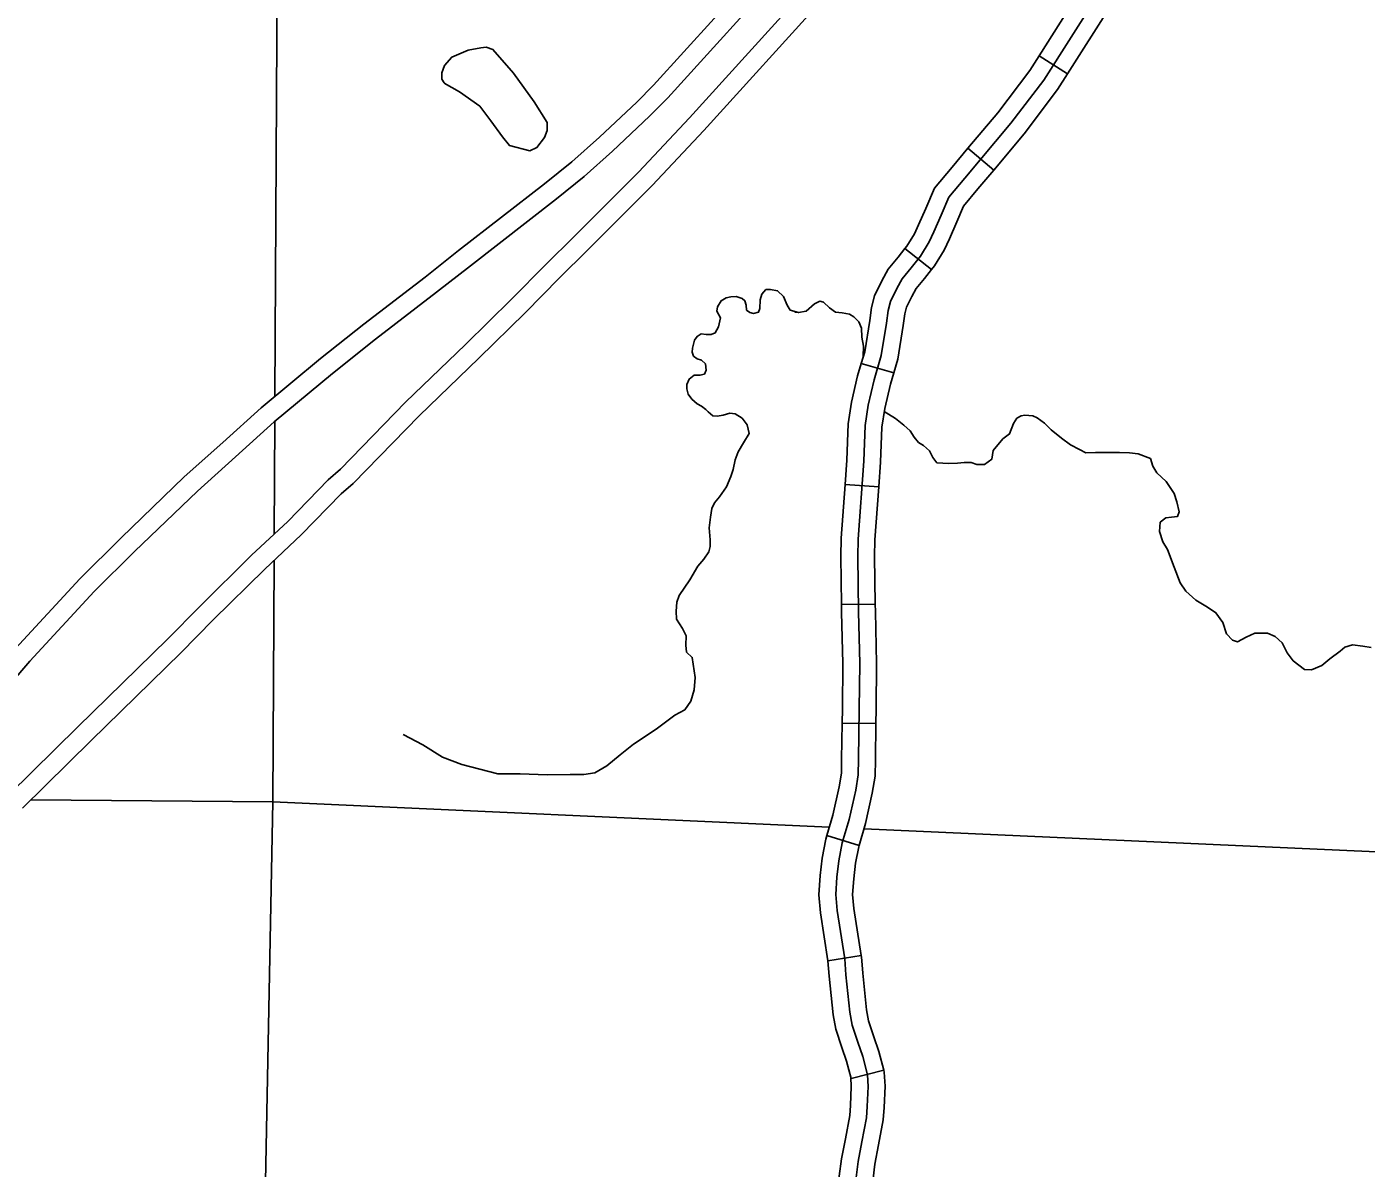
# Model space of a CAD drawing. Extents: x 8749 to 11879, y 13275 to 15339.
# Drawn here: x 10618.3 to 10737.2, y 14150.7 to 14252 of the extents above; entities that cross this region are included whole.
import ezdxf

# ---------------------------------------------------------------- set-up
doc = ezdxf.new("R2010")
doc.units = 0
for name, color, linetype in [('Level 19', 7, 'Continuous'), ('Level 32', 7, 'Continuous'), ('Level 35', 7, 'Continuous'), ('Level 5', 7, 'Continuous')]:
    doc.layers.add(name, color=color, linetype=linetype)

msp = doc.modelspace()

# ---------------------------------------------------------------- linework, layer by layer
at = {"layer": 'Level 19'}
for points in [[(10673.96, 14246.87), (10684.72, 14258.74)], [(10685.98, 14257.6), (10675.22, 14245.73)], [(10677.15, 14243.98), (10687.91, 14255.86)], [(10689.17, 14254.71), (10678.41, 14242.84)], [(10653.67, 14229.83), (10656.65, 14232.18), (10664.27, 14238.11), (10666.7, 14240.07), (10669.17, 14242.26), (10672.46, 14245.36), (10673.96, 14246.87)], [(10653.67, 14229.83), (10656.65, 14232.18), (10664.27, 14238.11), (10666.7, 14240.07), (10669.17, 14242.26), (10672.46, 14245.36), (10673.96, 14246.87)], [(10654.7, 14228.48), (10657.7, 14230.84), (10665.33, 14236.77), (10667.8, 14238.77), (10670.32, 14241), (10673.61, 14244.11), (10675.22, 14245.73)], [(10675.22, 14245.73), (10673.61, 14244.11), (10670.32, 14241), (10667.8, 14238.77), (10665.33, 14236.77), (10657.7, 14230.84), (10654.7, 14228.48)], [(10661.36, 14227.86), (10664.41, 14230.96), (10666.9, 14233.43), (10672.62, 14239.15), (10677.15, 14243.98)], [(10661.36, 14227.86), (10664.41, 14230.96), (10666.9, 14233.43), (10672.62, 14239.15), (10677.15, 14243.98)], [(10662.55, 14226.65), (10665.61, 14229.76), (10668.1, 14232.23), (10673.84, 14237.97), (10678.41, 14242.84)], [(10678.41, 14242.84), (10673.84, 14237.97), (10668.1, 14232.23), (10665.61, 14229.76), (10662.55, 14226.65)], [(10639.14, 14218.23), (10644.38, 14222.59), (10648.23, 14225.66), (10653.67, 14229.83)], [(10639.14, 14218.23), (10644.38, 14222.59), (10648.23, 14225.66), (10653.67, 14229.83)], [(10640.27, 14216.97), (10645.46, 14221.27), (10649.28, 14224.32), (10654.7, 14228.48)], [(10654.7, 14228.48), (10649.28, 14224.32), (10645.46, 14221.27), (10640.27, 14216.97)], [(10646.17, 14212.79), (10651.94, 14218.74), (10657.27, 14223.86), (10661.36, 14227.86)], [(10646.17, 14212.79), (10651.94, 14218.74), (10657.27, 14223.86), (10661.36, 14227.86)], [(10647.28, 14211.5), (10653.14, 14217.53), (10658.46, 14222.64), (10662.55, 14226.65)], [(10662.55, 14226.65), (10658.46, 14222.64), (10653.14, 14217.53), (10647.28, 14211.5)], [(10623.04, 14203.06), (10626.69, 14206.69), (10632.3, 14212.09), (10635.72, 14215.16), (10639.14, 14218.23)], [(10623.04, 14203.06), (10626.69, 14206.69), (10632.3, 14212.09), (10635.72, 14215.16), (10639.14, 14218.23)], [(10624.29, 14201.91), (10627.88, 14205.47), (10633.46, 14210.84), (10636.86, 14213.89), (10640.27, 14216.97)], [(10640.27, 14216.97), (10636.86, 14213.89), (10633.46, 14210.84), (10627.88, 14205.47), (10624.29, 14201.91)], [(10616.76, 14183.9), (10622.84, 14189.9), (10630.8, 14197.7), (10633.67, 14200.6), (10638.26, 14205.14), (10641.49, 14208.15), (10645.06, 14211.83), (10646.17, 14212.79)], [(10616.76, 14183.9), (10622.84, 14189.9), (10630.8, 14197.7), (10633.67, 14200.6), (10638.26, 14205.14), (10641.49, 14208.15), (10645.06, 14211.83), (10646.17, 14212.79)], [(10617.95, 14182.7), (10624.03, 14188.69), (10632, 14196.49), (10634.87, 14199.4), (10639.44, 14203.91), (10642.68, 14206.94), (10646.23, 14210.59), (10647.28, 14211.5)], [(10647.28, 14211.5), (10646.23, 14210.59), (10642.68, 14206.94), (10639.44, 14203.91), (10634.87, 14199.4), (10632, 14196.49), (10624.03, 14188.69), (10617.95, 14182.7)], [(10613.97, 14192.97), (10617.32, 14196.87), (10623.04, 14203.06)], [(10613.97, 14192.97), (10617.32, 14196.87), (10623.04, 14203.06)], [(10615.25, 14191.86), (10618.59, 14195.73), (10624.29, 14201.91)], [(10624.29, 14201.91), (10618.59, 14195.73), (10615.25, 14191.86)]]:
    msp.add_lwpolyline(points, dxfattribs=at)
at = {"layer": 'Level 32'}
for p, q in [((10710.72, 14247.86), (10708.18, 14249.46)), ((10704.16, 14239.33), (10701.87, 14241.27)), ((10698.63, 14230.51), (10696.27, 14232.36)), ((10695.28, 14221.32), (10692.4, 14222.17)), ((10693.95, 14211.21), (10690.96, 14211.43)), ((10693.64, 14200.8), (10690.64, 14200.76)), ((10693.7, 14190.2), (10690.7, 14190.24)), ((10692.21, 14179.39), (10689.33, 14180.25)), ((10692.4, 14169.6), (10689.44, 14169.14)), ((10694.39, 14159.43), (10691.49, 14158.68))]:
    msp.add_line(p, q, dxfattribs=at)
for points in [[(10708.18, 14249.46), (10711.99, 14255.47), (10713.3, 14257.36), (10713.91, 14258.33)], [(10710.72, 14247.86), (10714.49, 14253.81), (10715.8, 14255.71), (10716.45, 14256.73)], [(10693.53, 14220.7), (10694.17, 14222.88), (10694.64, 14225.75), (10694.79, 14226.86), (10694.99, 14227.66), (10695.55, 14228.81), (10696.04, 14229.68), (10696.84, 14230.66), (10697.66, 14231.7), (10698.44, 14232.95), (10698.85, 14233.84), (10699.49, 14235.33), (10700.18, 14236.93), (10701.6, 14238.62), (10705.69, 14243.48), (10708.6, 14247.32), (10713.24, 14254.64)], [(10701.87, 14241.27), (10704.52, 14244.41), (10707.37, 14248.18), (10708.18, 14249.46)], [(10704.16, 14239.33), (10706.86, 14242.54), (10709.83, 14246.47), (10710.72, 14247.86)], [(10696.27, 14232.36), (10696.43, 14232.57), (10697.11, 14233.66), (10697.48, 14234.46), (10698.12, 14235.93), (10698.89, 14237.73), (10700.46, 14239.59), (10701.87, 14241.27)], [(10698.63, 14230.51), (10698.89, 14230.84), (10699.76, 14232.23), (10700.22, 14233.23), (10700.87, 14234.74), (10701.47, 14236.14), (10702.75, 14237.66), (10704.16, 14239.33)], [(10692.4, 14222.17), (10692.71, 14223.21), (10693.15, 14225.97), (10693.32, 14227.14), (10693.57, 14228.17), (10694.22, 14229.51), (10694.79, 14230.53), (10695.67, 14231.6), (10696.27, 14232.36)], [(10695.28, 14221.32), (10695.64, 14222.54), (10696.12, 14225.52), (10696.27, 14226.57), (10696.41, 14227.15), (10696.88, 14228.12), (10697.28, 14228.83), (10698.01, 14229.72), (10698.63, 14230.51)], [(10690.96, 14211.43), (10691.12, 14213.58), (10691.23, 14216.8), (10691.54, 14218.74), (10692.07, 14221.08), (10692.4, 14222.17)], [(10693.95, 14211.21), (10694.11, 14213.41), (10694.22, 14216.51), (10694.49, 14218.17), (10694.98, 14220.32), (10695.28, 14221.32)], [(10691.95, 14149.92), (10692.13, 14151.32), (10692.46, 14153.08), (10692.86, 14155.21), (10692.93, 14156.21), (10693.02, 14157.99), (10692.95, 14159.01), (10692.53, 14160.66), (10692.08, 14161.93), (10691.59, 14163.44), (10691.37, 14164.57), (10691.04, 14167.91), (10690.93, 14169.31), (10690.26, 14173.6), (10690.13, 14175.02), (10690.24, 14176.58), (10690.42, 14178.02), (10690.71, 14179.6), (10691.33, 14181.69), (10691.91, 14184.3), (10692.13, 14185.65), (10692.15, 14187.03), (10692.22, 14191.49), (10692.26, 14195.53), (10692.15, 14200.11), (10692.08, 14205.02), (10692.11, 14206.58), (10692.62, 14213.5), (10692.73, 14216.65), (10693.02, 14218.45), (10693.53, 14220.7)], [(10690.64, 14200.76), (10690.58, 14205.02), (10690.61, 14206.65), (10690.96, 14211.43)], [(10693.64, 14200.8), (10693.58, 14205.02), (10693.6, 14206.52), (10693.95, 14211.21)], [(10690.7, 14190.24), (10690.72, 14191.5), (10690.76, 14195.52), (10690.65, 14200.08), (10690.64, 14200.76)], [(10693.7, 14190.2), (10693.72, 14191.47), (10693.76, 14195.54), (10693.65, 14200.14), (10693.64, 14200.8)], [(10689.33, 14180.25), (10689.88, 14182.07), (10690.43, 14184.58), (10690.63, 14185.79), (10690.65, 14187.05), (10690.7, 14190.24)], [(10692.21, 14179.39), (10692.78, 14181.32), (10693.38, 14184.01), (10693.63, 14185.52), (10693.65, 14187.01), (10693.7, 14190.2)], [(10689.44, 14169.14), (10688.77, 14173.41), (10688.62, 14175), (10688.75, 14176.72), (10688.93, 14178.25), (10689.25, 14179.95), (10689.33, 14180.25)], [(10692.4, 14169.6), (10691.75, 14173.78), (10691.63, 14175.04), (10691.73, 14176.43), (10691.9, 14177.8), (10692.17, 14179.25), (10692.21, 14179.39)], [(10691.49, 14158.68), (10691.09, 14160.22), (10690.66, 14161.45), (10690.14, 14163.06), (10689.89, 14164.35), (10689.55, 14167.77), (10689.44, 14169.13), (10689.44, 14169.14)], [(10694.39, 14159.43), (10693.96, 14161.09), (10693.51, 14162.4), (10693.05, 14163.81), (10692.86, 14164.79), (10692.53, 14168.04), (10692.42, 14169.48), (10692.4, 14169.6)], [(10693.43, 14148.56), (10693.45, 14149.81), (10693.61, 14151.08), (10693.94, 14152.8), (10694.35, 14155.02), (10694.42, 14156.13), (10694.52, 14158), (10694.44, 14159.25), (10694.39, 14159.43)], [(10690.43, 14148.6), (10690.45, 14150.02), (10690.65, 14151.55), (10690.99, 14153.35), (10691.37, 14155.4), (10691.43, 14156.3), (10691.51, 14157.98), (10691.46, 14158.78), (10691.49, 14158.68)]]:
    msp.add_lwpolyline(points, dxfattribs=at)
at = {"layer": 'Level 35'}
for points in [[(10655.38, 14247.03), (10656.74, 14246.28), (10658.54, 14244.99), (10659.5, 14243.7), (10660.56, 14242.28), (10661.16, 14241.52), (10662.98, 14241.04), (10663.61, 14241.32), (10664.27, 14242.21), (10664.52, 14242.84), (10664.5, 14243.55), (10663.36, 14245.39), (10661.52, 14247.94), (10659.7, 14250.02), (10659.09, 14250.25), (10658.64, 14250.19), (10657.5, 14249.97), (10656.04, 14249.34), (10655.4, 14248.6), (10655.15, 14247.97), (10655.15, 14247.39), (10655.38, 14247.06)], [(10684.34, 14228.74), (10683.94, 14228.72), (10683.56, 14228.31), (10683.41, 14227.81), (10683.38, 14227.03), (10683.28, 14226.72), (10682.83, 14226.6), (10682.52, 14226.7), (10682.2, 14226.9), (10682.17, 14227.35), (10682.07, 14227.73), (10681.82, 14227.94), (10681.29, 14228.11), (10680.83, 14228.09), (10680.4, 14227.99), (10679.97, 14227.73), (10679.65, 14227.2), (10679.59, 14226.82), (10679.9, 14226.22), (10679.72, 14225.41), (10679.44, 14224.88), (10679.06, 14224.72), (10678.63, 14224.72), (10678.18, 14224.78), (10677.83, 14224.57), (10677.6, 14224.24)], [(10686.84, 14226.68), (10686.09, 14226.9), (10685.83, 14227.33), (10685.48, 14228.11), (10684.97, 14228.62), (10684.34, 14228.74)], [(10692.58, 14222.78), (10692.6, 14223.7), (10692.44, 14224.51), (10692.42, 14225.29), (10692.19, 14225.85), (10691.74, 14226.3), (10691.36, 14226.53), (10690.7, 14226.66), (10690.12, 14226.71), (10689.59, 14227.11), (10689.06, 14227.59), (10688.73, 14227.7), (10688.25, 14227.47), (10687.52, 14226.81), (10686.84, 14226.68), (10686.51, 14226.73)], [(10677.6, 14224.24), (10677.42, 14223.52), (10677.4, 14223.17), (10677.5, 14222.82), (10677.83, 14222.56), (10678.23, 14222.46), (10678.58, 14222.13), (10678.63, 14221.58), (10678.48, 14221.2)], [(10681.94, 14215.11), (10682.45, 14215.96), (10682.27, 14216.72), (10681.84, 14217.3), (10681.19, 14217.68), (10680.73, 14217.76), (10680.13, 14217.56), (10679.62, 14217.48), (10679.22, 14217.51), (10678.81, 14217.86), (10678.61, 14218.09), (10678.21, 14218.37), (10677.83, 14218.57), (10677.35, 14219), (10677.04, 14219.45), (10676.92, 14219.91), (10676.92, 14220.29), (10677.12, 14220.77), (10677.55, 14221.12), (10678.08, 14221.12), (10678.48, 14221.2)], [(10700.17, 14213.28), (10699.11, 14213.34), (10698.76, 14213.82), (10698.46, 14214.42), (10697.93, 14214.88), (10697.47, 14215.16), (10697.09, 14215.61), (10696.74, 14216.19), (10696.18, 14216.7), (10695.45, 14217.28), (10694.44, 14217.89)], [(10718.07, 14213.73), (10716.99, 14214.14), (10716.21, 14214.22), (10715.32, 14214.25), (10714.19, 14214.25), (10713.2, 14214.27), (10712.34, 14214.22), (10711.76, 14214.52), (10710.98, 14214.95), (10710.17, 14215.53), (10709.26, 14216.27), (10708.65, 14216.85), (10708.02, 14217.35), (10707.64, 14217.53), (10706.91, 14217.56), (10706.58, 14217.51), (10706.2, 14217.3), (10705.9, 14216.82), (10705.55, 14215.91), (10704.97, 14215.46), (10704.11, 14214.45), (10703.98, 14213.66), (10703.33, 14213.21), (10702.67, 14213.21), (10702.14, 14213.36), (10701.53, 14213.36), (10700.95, 14213.31), (10700.17, 14213.28)], [(10681.94, 14215.11), (10681.46, 14214.33), (10681.21, 14213.6), (10681.03, 14212.74), (10680.81, 14212.13), (10680.43, 14211.2), (10679.82, 14210.34), (10679.37, 14209.78), (10679.14, 14209.28), (10679.01, 14208.52), (10678.89, 14207.58), (10678.99, 14206.5), (10678.99, 14205.92), (10678.86, 14205.43), (10678.43, 14204.8), (10677.88, 14204.17), (10677.17, 14202.96)], [(10718.93, 14208.08), (10719.44, 14208.47), (10719.94, 14208.52), (10720.47, 14208.57), (10720.62, 14208.98), (10720.4, 14209.89), (10720.17, 14210.62), (10719.46, 14211.68), (10718.63, 14212.47), (10718.27, 14213.05), (10718.07, 14213.73)], [(10724.49, 14199.18), (10723.88, 14200.04), (10723.12, 14200.52), (10722.11, 14201.15), (10721.2, 14201.96), (10720.7, 14202.69), (10720.19, 14204.08), (10719.59, 14205.65), (10719.16, 14206.33), (10718.88, 14207.24), (10718.93, 14208.08)], [(10677.17, 14202.96), (10676.24, 14201.58), (10676.03, 14200.98), (10675.98, 14200.17), (10676.01, 14199.46), (10676.54, 14198.63), (10676.84, 14197.99), (10676.82, 14197.16), (10676.89, 14196.53), (10677.4, 14196.07), (10677.65, 14194.3), (10677.55, 14193.19), (10677.27, 14192.18), (10676.74, 14191.42), (10675.86, 14190.94), (10674.19, 14189.7)], [(10734.91, 14196.63), (10733.98, 14195.94), (10733.28, 14195.34), (10732.37, 14194.98), (10731.74, 14195.01), (10730.75, 14195.77), (10730.2, 14196.47), (10729.77, 14197.38), (10729.13, 14197.94), (10728.45, 14198.22), (10727.34, 14198.22), (10726.56, 14197.86), (10725.8, 14197.46), (10725.35, 14197.59), (10724.82, 14198.17), (10724.49, 14199.18)], [(10737.66, 14196.94), (10736.91, 14197.06), (10736.02, 14197.19), (10735.34, 14196.99), (10734.91, 14196.63)], [(10674.19, 14189.7), (10672.18, 14188.37), (10670.99, 14187.43), (10669.8, 14186.45), (10668.74, 14185.82), (10667.78, 14185.69), (10666.57, 14185.69), (10664.52, 14185.66), (10662.12, 14185.74), (10660.13, 14185.74), (10656.95, 14186.57), (10655.23, 14187.23), (10653.48, 14188.32), (10651.72, 14189.23)]]:
    msp.add_lwpolyline(points, dxfattribs=at)
at = {"layer": 'Level 5'}
for points in [[(10640.71, 14288.3), (10640.35, 14219.24)], [(10640.34, 14217.02), (10640.29, 14207.03)], [(10640.27, 14204.69), (10640.16, 14183.25)], [(10618.68, 14183.42), (10640.16, 14183.25)], [(10640.16, 14183.25), (10638.12, 14077.57)], [(10640.16, 14183.25), (10689.56, 14181.01)], [(10692.65, 14180.87), (10744.74, 14178.51)]]:
    msp.add_lwpolyline(points, dxfattribs=at)

doc.saveas('drawing.dxf')
